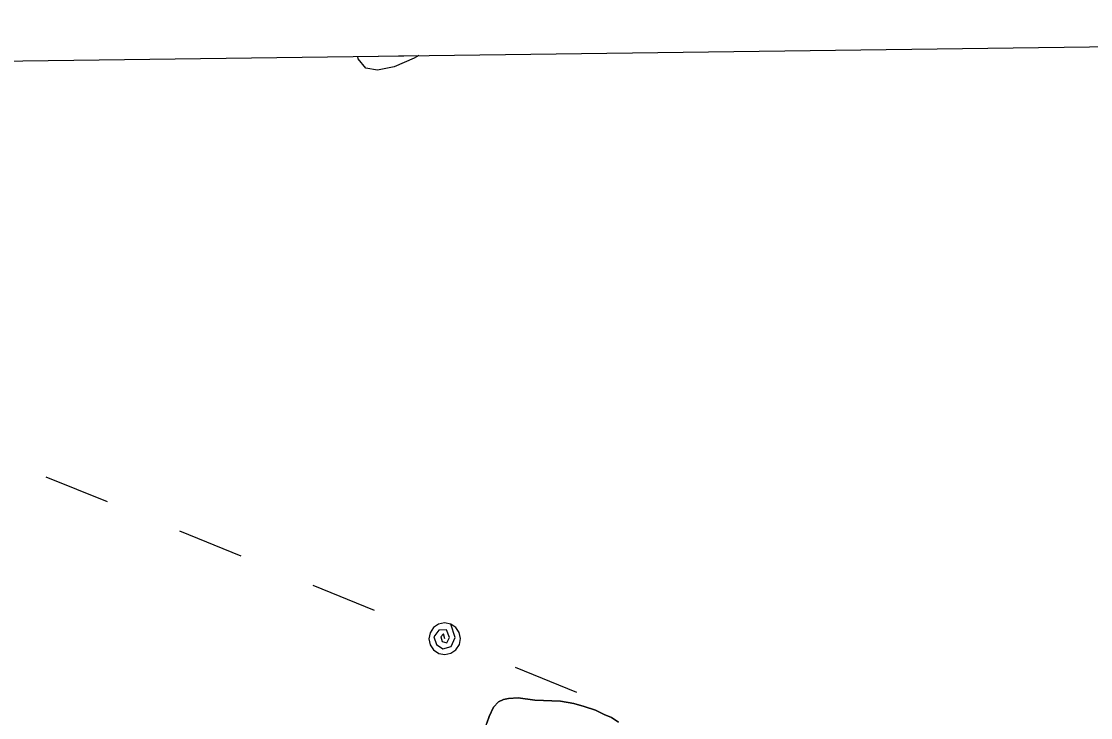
# Model space of a CAD drawing. Extents: x 3734862 to 3772949, y 391520 to 417239.
# Drawn here: x 3754211 to 3754819, y 414861 to 415256 of the extents above; entities that cross this region are included whole.
import ezdxf

# ---------------------------------------------------------------- set-up
doc = ezdxf.new("R2010")
doc.units = 0
for name, color, linetype in [('V-GRID-FRAM', 7, 'Continuous'), ('V-TOPO-SHOR', 7, 'Continuous'), ('V-UTIL-LINE', 7, 'Continuous'), ('V-WETL-SWMP', 7, 'Continuous')]:
    doc.layers.add(name, color=color, linetype=linetype)

msp = doc.modelspace()

# ---------------------------------------------------------------- linework, layer by layer
at = {"layer": 'V-GRID-FRAM'}
msp.add_lwpolyline([(3738832.32, 415033.81), (3770599.18, 415447.36), (3770843.79, 397266.59), (3739061.07, 396852.84), (3738832.32, 415033.81)], dxfattribs=at)
at = {"layer": 'V-TOPO-SHOR'}
for points in [[(3754437.06, 415236.96), (3754434.38, 415235.43), (3754423, 415230.64), (3754413.57, 415228.61), (3754406.87, 415229.75), (3754402.51, 415235.23), (3754402.37, 415236.51)], [(3754550.42, 414858.15), (3754546.5, 414860.85), (3754542.4, 414862.57), (3754537.32, 414864.88), (3754530.88, 414866.98), (3754525.02, 414868.7), (3754517.42, 414870.01), (3754503, 414870.7), (3754493.44, 414872), (3754487.99, 414871.58), (3754485.07, 414870.97), (3754482.35, 414869.59), (3754479.45, 414866.65), (3754476.95, 414861.37), (3754475.61, 414857.47)]]:
    msp.add_lwpolyline(points, dxfattribs=at)
at = {"layer": 'V-UTIL-LINE'}
for points in [[(3754224.97, 414997.66), (3754259.85, 414983.49)], [(3754300.88, 414966.82), (3754335.76, 414952.65)], [(3754376.8, 414935.98), (3754411.68, 414921.82)], [(3754451.69, 414905.56), (3754451.06, 414908.37), (3754449.49, 414906.66), (3754450.16, 414903.99), (3754452.98, 414903.2), (3754454.4, 414906.28), (3754452.68, 414910.64), (3754448.42, 414910.45), (3754445.46, 414906.6), (3754447.03, 414902.3), (3754450.71, 414899.76), (3754455.31, 414901.2), (3754457.67, 414906.17), (3754455.08, 414913.9), (3754451.63, 414914.56), (3754448.19, 414913.85), (3754445.28, 414911.88), (3754443.35, 414908.95), (3754442.69, 414905.5), (3754443.4, 414902.06), (3754445.37, 414899.16), (3754448.3, 414897.23), (3754451.75, 414896.56), (3754455.19, 414897.27), (3754458.1, 414899.24), (3754460.03, 414902.18), (3754460.69, 414905.62), (3754459.98, 414909.07), (3754458.01, 414911.97), (3754455.08, 414913.9)], [(3754491.7, 414889.31), (3754526.58, 414875.14)]]:
    msp.add_lwpolyline(points, dxfattribs=at)
at = {"layer": 'V-WETL-SWMP'}
for p, q in [((3754402.37, 415236.51), (3754437.06, 415236.96)), ((3754402.51, 415235.23), (3754402.37, 415236.51)), ((3754406.87, 415229.75), (3754402.51, 415235.23)), ((3754434.38, 415235.43), (3754423, 415230.64)), ((3754437.06, 415236.96), (3754434.38, 415235.43)), ((3754413.57, 415228.61), (3754406.87, 415229.75)), ((3754423, 415230.64), (3754413.57, 415228.61))]:
    msp.add_line(p, q, dxfattribs=at)
msp.add_lwpolyline([(3754474.27, 414853.76), (3754476.95, 414861.37), (3754479.45, 414866.65), (3754482.35, 414869.59), (3754485.07, 414870.97), (3754487.99, 414871.58), (3754493.44, 414872), (3754503, 414870.7), (3754517.42, 414870.01), (3754525.02, 414868.7), (3754530.88, 414866.98), (3754537.32, 414864.88), (3754542.4, 414862.58), (3754546.5, 414860.85), (3754550.42, 414858.15)], dxfattribs=at)

doc.saveas('drawing.dxf')
